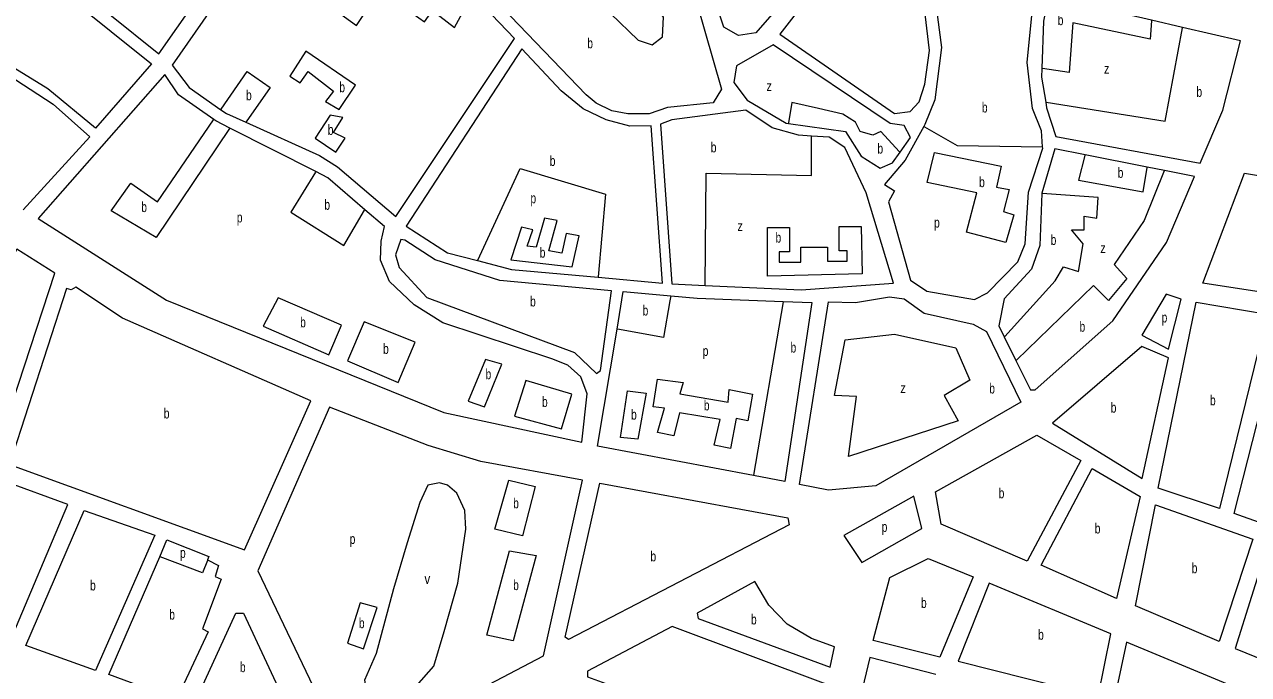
# Model space of a CAD drawing. Extents: x 639657 to 671642, y 222838 to 252123.
# Drawn here: x 649169 to 650372, y 236931 to 237569 of the extents above; entities that cross this region are included whole.
import ezdxf

# ---------------------------------------------------------------- set-up
doc = ezdxf.new("R2010")
doc.units = 0
doc.header["$LTSCALE"] = 4
doc.layers.add('1', color=7, linetype='Continuous', lineweight=13)
doc.layers.add('21', color=7, linetype='Continuous', lineweight=13)
doc.layers.add('7', color=7, linetype='Continuous')

msp = doc.modelspace()

# ---------------------------------------------------------------- linework, layer by layer
at = {"layer": '1'}
for p, q in [((649916.7, 237120.25), (649885.754, 237126.067)), ((649251.95, 236930.65), (649301.988, 237046.334))]:
    msp.add_line(p, q, dxfattribs=at)
for points in [[(650004.164, 237829.414), (650051.49, 237818.51), (650034.09, 237773.83), (650004.95, 237764.53), (649979.67, 237712.47), (649954.99, 237665.14), (649924.44, 237603.13), (649888.1, 237561.08), (649870.94, 237558.55), (649856.67, 237566.81), (649823.68, 237666.29), (649857.74, 237677.36), (649881.84, 237696.51), (649904.16, 237721.01), (649911.04, 237743.23), (649907.61, 237764.27), (649891.22, 237813.8), (649899.03, 237827.85), (649922, 237852.58)], [(649458.145, 237709.363), (649445.18, 237717.63), (649314.21, 237529.53), (649330.76, 237507.53), (649362.141, 237485.626)], [(650113.9, 237655.43), (650069.73, 237666.63), (650061.87, 237614.08), (650070.69, 237546.85), (650063.89, 237495.17), (650054.24, 237471), (650053.245, 237469.207)], [(649386.644, 237473.276), (649459.06, 237440.76), (649476.8, 237429.31), (649534, 237380.81), (649650.91, 237555.66), (649591.43, 237617.69), (649534.27, 237660.82)], [(650170.003, 237449.25), (650169.05, 237464.96), (650160.03, 237486.81), (650154.86, 237531.93), (650160.54, 237588.11), (650169.07, 237617.44), (650175.37, 237631.48), (650178.36, 237656.24), (650136.06, 237652.83), (650113.9, 237655.43)], [(649013.526, 237605.308), (649145.35, 237524.96), (649197.26, 237491.03), (649233.24, 237459.1), (649167.54, 237387.09)], [(649942.481, 237599.688), (649911.54, 237559.79), (650024.48, 237481.9), (650039.71, 237483.98), (650048.65, 237493.31), (650054.07, 237510.57), (650058.68, 237543.94), (650054.385, 237579.467)], [(650277.136, 237573.524), (650175.71, 237597.07), (650170.79, 237572.51), (650169.252, 237526.155)], [(650347.22, 237485.32), (650364.6, 237553.22), (650307.555, 237566.463), (650277.136, 237573.524)], [(649696.55, 237504.03), (649658.11, 237545.4), (649544.2, 237371.01), (649584.85, 237344.93), (649614.528, 237337.292)], [(649904.98, 237549.4), (649869.08, 237528.64), (649866.45, 237512.49), (649879.51, 237494.97), (649917.77, 237472.53), (649920.112, 237472.199)], [(650029.867, 237443.797), (650040.18, 237458.39), (650034.05, 237469.95), (650020.06, 237472.19), (649904.98, 237549.4)], [(649355.125, 237476.04), (649320.52, 237500.34), (649307, 237520.22), (649182.45, 237378.84), (649308.53, 237298.29), (649581.23, 237187.9)], [(650169.252, 237526.155), (650168.97, 237517.65), (650173.061, 237492.974)], [(649733.16, 237321), (649796.38, 237315.27), (649784.99, 237469.8), (649764.15, 237469.6), (649740.88, 237475.62), (649718.42, 237486.39), (649696.55, 237504.03)], [(649362.141, 237485.626), (649367.55, 237481.85), (649386.644, 237473.276)], [(649942.67, 237459.722), (649929.92, 237460.6), (649904.06, 237467.67), (649878.32, 237485.07), (649805.56, 237475.58), (649794.43, 237471.39)], [(650173.061, 237492.974), (650173.99, 237487.37), (650183.08, 237459.28), (650324.95, 237433.07), (650347.22, 237485.32)], [(649370.949, 237467.616), (649357.09, 237474.66), (649355.125, 237476.04)], [(649794.43, 237471.39), (649805.63, 237314.5), (649838.123, 237312.981)], [(649920.112, 237472.199), (649976.3, 237464.25), (649991.58, 237440.09), (650010.17, 237428.22), (650022.59, 237433.5), (650029.867, 237443.797)], [(649503.682, 237387.347), (649467.23, 237418.68), (649455.32, 237424.733), (649370.949, 237467.616)], [(649838.123, 237312.981), (649932.48, 237308.57), (650023.32, 237315), (649996.44, 237404.01), (649975.59, 237448.33), (649960.24, 237458.51), (649942.67, 237459.722)], [(650053.245, 237469.207), (650034.81, 237435.98), (650014.63, 237412.13), (650024.36, 237405.77), (650018.45, 237394.96), (650040.05, 237317.96), (650056.05, 237307.35), (650102.98, 237299.18), (650115.81, 237305.75), (650145.81, 237336.14), (650152.95, 237353.84), (650156.1, 237404.62), (650170.08, 237447.98), (650170.003, 237449.25)], [(650211.723, 237441.181), (650181.91, 237447.01), (650169.22, 237403.67), (650169.203, 237403.208)], [(650158, 237210.44), (650162.73, 237210.48), (650239.22, 237278.08), (650291.76, 237355.12), (650319.49, 237420.11), (650289.709, 237425.933), (650272.881, 237429.223), (650211.723, 237441.181)], [(650169.203, 237403.208), (650167.36, 237352.25), (650159.21, 237328.95), (650132.2, 237299.88), (650126.87, 237273.38), (650132.306, 237262.39), (650143.805, 237239.139), (650158, 237210.44)], [(649581.23, 237187.9), (649717.11, 237158.84), (649722.24, 237206.41), (649716.06, 237223.13), (649703.26, 237234.62), (649687.51, 237240.93), (649580.37, 237276.07), (649552.26, 237293.87), (649527.97, 237316.88), (649518.95, 237337.87), (649519.84, 237356.37), (649522.92, 237370.81), (649503.682, 237387.347)], [(649614.528, 237337.292), (649647.76, 237328.74), (649733.16, 237321)], [(649751.623, 237270.054), (649757.78, 237306.96), (649804.417, 237302.7)], [(649804.417, 237302.7), (649830.48, 237300.32), (649914.875, 237297.233)], [(649914.875, 237297.233), (649943.13, 237296.2), (649916.7, 237120.25)], [(649885.754, 237126.067), (649732.41, 237154.89), (649751.623, 237270.054)], [(649538.57, 236875.3), (649679.2, 236949.01), (649717.48, 237121.63), (649617.59, 237139.85), (649565.86, 237155.72), (649468.79, 237193.31), (649398.37, 237032.44), (649460.01, 236903.76)], [(649301.988, 237046.334), (649309.11, 237062.8), (649350.1, 237046.4), (649349.06, 237043.17)], [(649349.06, 237043.17), (649359.85, 237037.68), (649356.31, 237026.89), (649362.35, 237024.15), (649344.13, 236975.59), (649349.75, 236972.42), (649318.59, 236906.11), (649251.95, 236930.65)], [(650064.914, 236930.474), (650000.05, 236947.25), (649985.551, 236885.615), (649982.956, 236874.583), (649969.398, 236816.952), (649968.171, 236811.735)]]:
    msp.add_lwpolyline(points, dxfattribs=at)
for points in [[(649597.33, 237629.36), (649543.65, 237668.43), (649604.8, 237766.42), (649655.04, 237749.25), (649666.71, 237742.48), (649678, 237730.11), (649742.2, 237669.84), (649786.59, 237657.99), (649807.02, 237656.03), (649812.66, 237650.92), (649854.26, 237505.92), (649846.23, 237492.3), (649801.14, 237487.8), (649783.15, 237481.61), (649762.31, 237481.42), (649746.38, 237484.49), (649731.05, 237492.09), (649721.29, 237500.39)], [(649014.45, 237615.58), (648948.94, 237656.48), (648951.26, 237661.02), (648939.15, 237669.29), (648980.29, 237746.67), (649048.84, 237703.64), (649137.09, 237644.67), (649176.39, 237625.03), (649293.79, 237530.85), (649238.75, 237467.54), (649191.95, 237506.25)], [(649408.1, 237708.04), (649358.99, 237741.57), (649252.91, 237579.29), (649301.21, 237540.59), (649409.73, 237695.37)], [(650467.93, 237293.52), (650327.39, 237315.02), (650368.67, 237423.36), (650473.27, 237406.05)], [(649709.8, 237247.16), (649731.28, 237226.49), (649735.33, 237229.33), (649746.17, 237307.5), (649636.26, 237317.88), (649572.89, 237337.94), (649542.83, 237357.45), (649539.17, 237358.06), (649533.73, 237342.95), (649537.5, 237330.51), (649564.44, 237301.08)], [(649061.35, 237171.48), (649138.77, 237142.95), (649198.67, 237325.01), (649161.48, 237348.54)], [(649154.3, 237136.86), (649385.27, 237053.18), (649450.68, 237199.6), (649265.5, 237280.69), (649219.43, 237311.23), (649214.73, 237308.6), (649210.42, 237309.86)], [(650291.561, 237304.219), (650267.714, 237264.038), (650293.854, 237250.393), (650306.355, 237299.286)], [(650148.45, 237198.31), (650005.92, 237116.13), (649959.54, 237111.83), (649931.13, 237117.16), (649959.46, 237296.78), (649985.89, 237296.16), (650019.36, 237301.64), (650033.78, 237299.83), (650053.47, 237285.61), (650101.71, 237274.87), (650114.89, 237267.68)], [(650343.95, 237093.66), (650283.59, 237113.53), (650321.13, 237296.47), (650390.87, 237284.64)], [(650453.07, 237055.1), (650358.4, 237088.63), (650407.66, 237281.78), (650468.56, 237272.67)], [(650268.02, 237123.07), (650293.72, 237241.8), (650267.61, 237252.75), (650179.81, 237177.52)], [(650070.33, 237078.44), (650064.86, 237110.01), (650164.46, 237165.77), (650207.46, 237140.79), (650154.71, 237041.8)], [(650168.71, 237038.06), (650218.72, 237132.94), (650265.83, 237105.41), (650242.74, 237005.41)], [(649211.64, 237097.6), (649148.88, 237120.68), (649099.94, 236982.8), (649154.93, 236963.31)], [(649700.51, 236967.28), (649734.7, 237118.57), (649919.41, 237084.57), (649920.77, 237077.7), (649703.75, 236964.94)], [(649992.183, 237040.657), (650051.422, 237074.089), (650043.497, 237105.805), (649974.434, 237067.293)], [(649170.44, 236959.15), (649227.6, 237091.73), (649297.03, 237067.64), (649238.8, 236934.62)], [(650261.29, 236998.06), (650280.96, 237097.16), (650376.7, 237063.64), (650343.51, 236963.12)], [(650429.6, 236927.57), (650450.88, 237036.58), (650391.36, 237058.4), (650359.27, 236956.16)], [(650003.54, 236964.06), (650019.7, 237025.93), (650057.55, 237044.56), (650101.78, 237026.69), (650068.81, 236947.46)], [(649830.29, 236990.84), (649831.2, 236985.69), (649961.03, 236937.64), (649965.56, 236957.68), (649942.71, 236965.86), (649918.93, 236980.05), (649900.69, 236998.81), (649886.93, 237021.91)], [(650117.31, 237020.38), (650086.9, 236943.54), (650224.56, 236909.11), (650237.07, 236970.52)], [(649335.62, 236900.89), (649376.65, 236990.73), (649384.38, 236990.81), (649429.6, 236893.8), (649419.668, 236873.035)], [(649722.54, 236933.72), (649722.59, 236928.12), (649938.9, 236849.69), (649957.11, 236921.05), (649805.7, 236977.71)], [(650252.4, 236962.27), (650188.5, 236662.96), (650319.15, 236641.37), (650384.65, 236689.72), (650423.51, 236891.38)]]:
    msp.add_lwpolyline(points, close=True, dxfattribs=at)
at = {"layer": '21'}
for points in [[(649640.224, 237706.587), (649622.324, 237676.74), (649658.692, 237650.588), (649703.016, 237610.792), (649724.61, 237588.051), (649731.429, 237597.147), (649745.067, 237580.091), (649772.343, 237553.939), (649785.982, 237549.391), (649796.21, 237557.35), (649797.347, 237576.68), (649784.845, 237594.873), (649775.753, 237609.655), (649756.432, 237611.929), (649738.248, 237619.888), (649708.699, 237644.903), (649664.375, 237682.426)], [(649486.683, 237658.985), (649470.617, 237636.48), (649480.806, 237628.551), (649471.749, 237614.959), (649435.519, 237642.144), (649421.933, 237621.755), (649495.525, 237568.518), (649509.111, 237588.906), (649486.467, 237605.897), (649495.525, 237619.49), (649562.323, 237571.916), (649570.248, 237583.243), (649591.76, 237566.252), (649599.685, 237580.977)], [(649445.736, 237543.229), (649429.858, 237518.679), (649440.048, 237511.882), (649447.973, 237523.209), (649472.881, 237503.953), (649464.956, 237493.759), (649478.542, 237485.83), (649494.392, 237509.617)], [(649469.615, 237480.368), (649454.766, 237457.512), (649475.145, 237443.92), (649484.203, 237457.512), (649472.881, 237463.176), (649481.938, 237477.901)], [(650063.832, 237443.534), (650129.209, 237430.001), (650124.663, 237409.534), (650137.164, 237407.26), (650131.482, 237385.656), (650141.71, 237382.245), (650133.755, 237354.956), (650095.113, 237365.189), (650105.342, 237403.849), (650056.472, 237414.082)], [(649657.531, 237370.32), (649647.176, 237337.946), (649707.412, 237331.123), (649714.231, 237361.824), (649701.729, 237364.098), (649697.183, 237344.768), (649684.681, 237347.042), (649692.637, 237376.605), (649680.135, 237378.879), (649672.18, 237350.453), (649663.087, 237351.59), (649668.77, 237367.509)], [(649991.567, 237370.92), (649992.677, 237324.301), (649899.483, 237322.027), (649899.483, 237369.783), (649921.076, 237369.783), (649921.076, 237345.905), (649910.848, 237345.905), (649910.848, 237335.672), (649932.442, 237335.672), (649932.442, 237350.453), (649958.581, 237350.453), (649958.581, 237336.809), (649977.902, 237336.809), (649977.902, 237347.042), (649969.947, 237347.042), (649969.947, 237370.92)], [(649418.403, 237300.605), (649403.818, 237272.881), (649468.352, 237244.563), (649480.806, 237274.014)], [(649503.098, 237277.298), (649486.467, 237238.9), (649536.283, 237217.378), (649553.266, 237257.023)], [(649976.055, 237259.539), (650024.499, 237265.175), (650084.735, 237251.53), (650098.373, 237219.693), (650073.369, 237204.911), (650087.008, 237179.896), (649979.039, 237144.648), (649986.994, 237203.774), (649965.4, 237204.911)], [(649622.3, 237240.047), (649605.346, 237199.255), (649621.196, 237193.591), (649638.179, 237235.502)], [(649661.84, 237219.411), (649650.633, 237184.53), (649697.052, 237172.07), (649707.242, 237206.051)], [(649813.37, 237206.4), (649860.841, 237198.089), (649861.978, 237210.596), (649884.708, 237206.048), (649880.162, 237179.896), (649868.797, 237182.17), (649863.114, 237152.607), (649847.203, 237156.018), (649852.885, 237181.033), (649813.107, 237187.855), (649807.425, 237165.115), (649791.514, 237168.526), (649798.333, 237192.404), (649786.968, 237193.541), (649791.514, 237220.83), (649816.517, 237217.419)], [(649754.877, 237163.375), (649761.964, 237209.459), (649780.148, 237207.185), (649772.193, 237161.703)], [(649524.96, 236901.352), (649536.282, 236904.751), (649554.397, 236919.476), (649571.379, 236938.732), (649581.569, 236972.713), (649595.155, 237020.287), (649603.08, 237073.524), (649601.948, 237091.648), (649594.023, 237108.638), (649584.965, 237116.567), (649577.04, 237118.833), (649565.718, 237116.567), (649557.793, 237099.577), (649545.339, 237059.932), (649531.753, 237014.624), (649514.77, 236951.192), (649503.449, 236925.14), (649505.713, 236912.68), (649515.903, 236901.353)], [(649645.129, 237121.649), (649671.011, 237115.435), (649658.557, 237066.728), (649631.385, 237073.524)], [(649645.777, 237052.06), (649672.143, 237047.472), (649649.5, 236963.652), (649623.459, 236969.315)], [(649486.635, 236961.428), (649502.316, 236955.723), (649515.903, 236996.5), (649498.92, 237001.031)]]:
    msp.add_lwpolyline(points, close=True, dxfattribs=at)
for points in [[(650277.136, 237573.524), (650277.1, 237573.025), (650275.819, 237555.076), (650199.673, 237570.995), (650196.263, 237522.102), (650169.752, 237526.08), (650169.252, 237526.155)], [(650173.061, 237492.974), (650173.561, 237492.895), (650290.594, 237474.346), (650307.463, 237565.963), (650307.555, 237566.463)], [(649362.141, 237485.626), (649362.485, 237486.126), (649387.968, 237523.209), (649410.611, 237507.351), (649386.996, 237473.776), (649386.644, 237473.276)], [(650029.867, 237443.797), (650029.403, 237444.297), (650011.011, 237464.113), (650003.056, 237460.702), (649990.554, 237464.113), (649986.008, 237473.209), (649973.506, 237481.168), (649949.64, 237486.854), (649923.5, 237492.539), (649920.195, 237472.699), (649920.112, 237472.199)], [(649370.949, 237467.616), (649370.612, 237467.116), (649298.525, 237360.1), (649254.371, 237386.152), (649273.618, 237413.337), (649299.658, 237395.213), (649354.782, 237475.54), (649355.125, 237476.04)], [(649838.123, 237312.981), (649839.247, 237423.224), (649942.67, 237420.95), (649942.67, 237459.221), (649942.67, 237459.722)], [(650053.245, 237469.207), (650053.972, 237468.791), (650086.021, 237450.468), (650169.987, 237449.25), (650170.003, 237449.25)], [(650211.723, 237441.181), (650211.591, 237440.681), (650205.206, 237416.402), (650268.85, 237405.032), (650272.798, 237428.723), (650272.881, 237429.223)], [(649455.32, 237424.733), (649455.014, 237424.233), (649430.99, 237385.019), (649483.071, 237352.171), (649503.389, 237386.847), (649503.682, 237387.347)], [(649614.528, 237337.292), (649614.759, 237337.792), (649656.268, 237427.772), (649740.37, 237402.757), (649733.204, 237321.5), (649733.16, 237321)], [(650289.709, 237425.933), (650289.509, 237425.433), (650269.987, 237376.605), (650240.438, 237333.398), (650252.939, 237319.753), (650234.755, 237298.149), (650219.98, 237312.931), (650144.305, 237239.623), (650143.805, 237239.139)], [(650132.306, 237262.39), (650132.761, 237262.89), (650182.475, 237317.479), (650190.431, 237331.123), (650205.206, 237326.575), (650209.752, 237353.864), (650198.386, 237367.509), (650210.888, 237367.509), (650210.888, 237381.154), (650223.39, 237378.879), (650224.526, 237399.346), (650169.587, 237403.181), (650169.203, 237403.208)], [(649804.417, 237302.7), (649803.535, 237297.7), (649797.196, 237261.764), (649752.123, 237269.963), (649751.623, 237270.054)], [(649914.875, 237297.233), (649914.79, 237296.733), (649885.839, 237126.567), (649885.754, 237126.067)], [(649349.06, 237043.17), (649348.865, 237042.67), (649344.173, 237030.611), (649302.488, 237046.148), (649301.988, 237046.334)]]:
    msp.add_lwpolyline(points, dxfattribs=at)

# ---------------------------------------------------------------- texts
at = {"layer": '7'}
for s, width, p in [('b', 0.75, (650184.898, 237568.721)), ('b', 0.75, (649722.337, 237545.98)), ('z', 0.8, (650230.359, 237520.965)), ('b', 0.75, (649478.542, 237502.821)), ('z', 0.8, (649898.497, 237503.909)), ('b', 0.75, (650321.28, 237498.224)), ('b', 0.75, (649386.835, 237494.892)), ('b', 0.75, (650110.318, 237482.905)), ('b', 0.75, (649467.22, 237460.91)), ('b', 0.75, (649843.794, 237443.691)), ('b', 0.75, (650007.602, 237442.509)), ('b', 0.75, (649685.425, 237430.335)), ('b', 0.75, (650243.847, 237418.676)), ('b', 0.75, (650107.615, 237409.534)), ('p', 0.75, (649666.497, 237393.661)), ('b', 0.75, (649283.807, 237385.019)), ('b', 0.75, (649463.824, 237387.285)), ('p', 0.75, (649377.778, 237374.825)), ('p', 0.75, (650063.291, 237369.738)), ('z', 0.8, (649869.933, 237366.372)), ('b', 0.75, (649907.438, 237355.001)), ('b', 0.75, (650177.929, 237352.727)), ('b', 0.75, (649675.589, 237340.22)), ('z', 0.8, (650226.799, 237344.768)), ('b', 0.75, (649666.118, 237292.275)), ('b', 0.75, (649776.739, 237283.367)), ('b', 0.75, (649440.048, 237271.748)), ('p', 0.75, (650287.035, 237276.545)), ('b', 0.75, (650206.342, 237267.449)), ('b', 0.75, (649521.565, 237245.696)), ('b', 0.75, (649922.213, 237246.982)), ('p', 0.75, (649835.838, 237243.571)), ('b', 0.75, (649622.329, 237220.776)), ('z', 0.8, (650030.182, 237207.185)), ('b', 0.75, (650117.553, 237206.735)), ('b', 0.75, (649677.805, 237193.591)), ('b', 0.75, (649836.974, 237190.13)), ('b', 0.75, (650236.996, 237187.91)), ('b', 0.75, (650334.592, 237195.065)), ('b', 0.75, (649305.959, 237182.205)), ('b', 0.75, (649765.374, 237181.033)), ('b', 0.75, (650126.84, 237103.785)), ('b', 0.75, (649649.5, 237093.913)), ('p', 0.75, (650011.796, 237070.692)), ('b', 0.75, (650221.287, 237069.175)), ('p', 0.75, (649488.73, 237058.799)), ('p', 0.75, (649321.904, 237045.208)), ('b', 0.75, (649784.465, 237041.755)), ('b', 0.75, (650316.648, 237030.14)), ('v', 0.85, (649562.237, 237019.58)), ('b', 0.75, (649233.46, 237013.175)), ('b', 0.75, (649649.5, 237013.491)), ('b', 0.75, (650050.449, 236996.01)), ('b', 0.75, (649311.339, 236984.455)), ('b', 0.75, (649883.287, 236979.775)), ('b', 0.75, (649497.788, 236976.112)), ('b', 0.75, (650165.593, 236964.745)), ('b', 0.75, (649380.807, 236932.87))]:
    msp.add_text(s, height=10, dxfattribs=dict(at, width=width)).set_placement(p)

doc.saveas('drawing.dxf')
